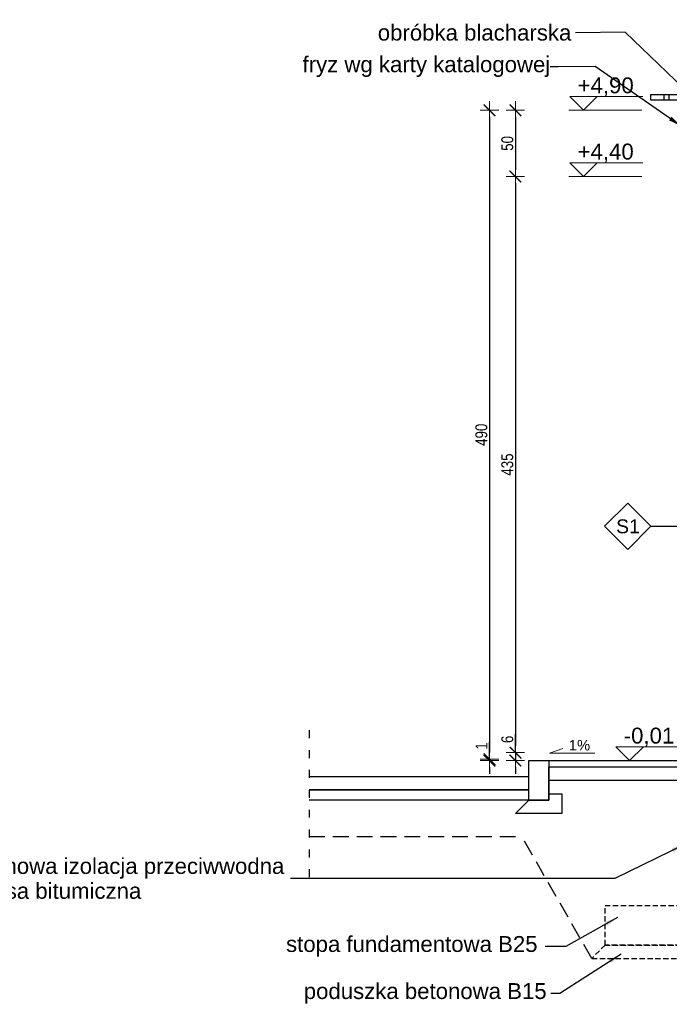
# Model space of a CAD drawing. Header units: millimetres. Extents: x -4835 to 23023, y -15404 to 3906.
# Tile 392 of 409: x 9467 to 9958, y 1447 to 2190. Entities that reach past the tile are written whole.
import ezdxf

# ---------------------------------------------------------------- set-up
doc = ezdxf.new("R2010")
doc.units = ezdxf.units.MM
doc.linetypes.add('ACAD_ISO03W100', pattern=[30, 12, -18])
doc.linetypes.add('JIS_02_2.0', pattern=[3, 2, -1])
doc.layers.get('0').update_dxf_attribs({"lineweight": 9})
for name, color, linetype, lineweight in [('a___przekrojowa___0.5', 7, 'Continuous', 25), ('a___widokowa_0.25', 130, 'Continuous', 25), ('Wymiarowanie - Poziomy', 172, 'Continuous', 13)]:
    doc.layers.add(name, color=color, linetype=linetype, lineweight=lineweight)
doc.layers.add('a___wymiary', color=7, linetype='Continuous', lineweight=5, true_color=0x666666)
doc.layers.add('Budowlane - Opisy', color=7, linetype='Continuous')
doc.styles.add('ARIAL', font='arial.ttf', dxfattribs={"width": 0.8})
doc.styles.add('GENERATED_STYLE_1', font='arialbd.ttf', dxfattribs={"width": 0.999153})
doc.styles.add('GENERATED_STYLE_2', font='ARIAL.TTF', dxfattribs={"width": 0.999153})
doc.dimstyles.new('1_50', dxfattribs={"dimtxt": 9, "dimasz": 5, "dimexe": 1.25, "dimexo": 0.625, "dimgap": 1.5, "dimtad": 1, "dimdec": 3, "dimrnd": 0.5, "dimdsep": 46, "dimtxsty": 'ARIAL', "dimblk": 'znacznik', "dimcen": 1.5, "dimse1": 1, "dimse2": 1, "dimclrd": 6, "dimclrt": 6, "dimazin": 0, "dimtfac": 1, "dimtdec": 3, "dimtmove": 0, "dimatfit": 3, "dimldrblk": 'znacznik', "dimfxl": 1, "dimarcsym": 0})
doc.dimstyles.new('GENERATED_STYLE__61', dxfattribs={"dimtxt": 10, "dimasz": 9.5, "dimexe": 0.18, "dimexo": 0, "dimgap": 0.09, "dimtad": 0, "dimdec": 1, "dimzin": 0, "dimdsep": 46, "dimtxsty": 'GENERATED_STYLE_1', "dimblk": 'ARROWHEAD_1', "dimblk1": 'ARROWHEAD_1', "dimblk2": 'ARROWHEAD_1', "dimcen": 0.09, "dimclrd": 256, "dimclre": 256, "dimclrt": 256, "dimazin": 0, "dimtfac": 1, "dimtdec": 4, "dimtmove": 0, "dimatfit": 3, "dimfxl": 1, "dimtolj": 1, "dimtzin": 0, "dimarcsym": 0})

# ---------------------------------------------------------------- blocks, each defined once
blk = doc.blocks.new('ARROWHEAD_1')
at = {"linetype": 'Continuous'}
blk.add_line((0, 0), (-1, 0), dxfattribs=at)
blk.add_circle((0, 0), 0.25, dxfattribs=at)
blk = doc.blocks.new('znacznik')
at = {"layer": 'a___wymiary'}
for p, q in [((1.39, 0), (-1.39, 0)), ((0, 1.39), (0, -1.39))]:
    blk.add_line(p, q, dxfattribs=at)
at = {"layer": 'a___wymiary', "const_width": 0.2}
blk.add_lwpolyline([(0.88, 0.88), (-0.88, -0.88)], dxfattribs=at)
blk = doc.blocks.new('*D624')
at = {"layer": 'a___wymiary', "color": 6, "lineweight": -2}
blk.add_line((9822.04, 2116.96), (9822.04, 1636.96), dxfattribs=at)
at = {"layer": 'Defpoints', "color": 0}
for p in [(9970.87, 2121.96), (9822.04, 1631.96), (10065.54, 1631.96)]:
    blk.add_point(p, dxfattribs=at)
at = {"layer": 'a___wymiary', "color": 6, "linetype": 'ByBlock', "lineweight": -2, "xscale": 5, "yscale": 5, "zscale": 5}
for p, rotation in [((9822.04, 2121.96), 90), ((9822.04, 1631.96), 270)]:
    blk.add_blockref('znacznik', p, dxfattribs=dict(at, rotation=rotation))
at = {"layer": 'a___wymiary', "color": 6, "insert": (9815.94, 1876.96), "char_height": 9, "attachment_point": 5, "rotation": 90, "style": 'ARIAL'}
blk.add_mtext('490', dxfattribs=at)
blk = doc.blocks.new('*D625')
at = {"layer": 'a___wymiary', "color": 6, "lineweight": -2}
for p, q in [((9822.04, 1631.96), (9822.04, 1644.78)), ((9822.04, 1631.96), (9822.04, 1630.96)), ((9822.04, 1625.96), (9822.04, 1620.96))]:
    blk.add_line(p, q, dxfattribs=at)
at = {"layer": 'Defpoints', "color": 0}
for p in [(9822.04, 1630.96), (9963.12, 1630.96), (10065.54, 1631.96)]:
    blk.add_point(p, dxfattribs=at)
at = {"layer": 'a___wymiary', "color": 6, "linetype": 'ByBlock', "lineweight": -2, "xscale": 5, "yscale": 5, "zscale": 5}
for p, rotation in [((9822.04, 1631.96), 270), ((9822.04, 1630.96), 90)]:
    blk.add_blockref('znacznik', p, dxfattribs=dict(at, rotation=rotation))
at = {"layer": 'a___wymiary', "color": 6, "insert": (9816.02, 1641.96), "char_height": 9, "attachment_point": 5, "rotation": 90, "style": 'ARIAL'}
blk.add_mtext('1', dxfattribs=at)
blk = doc.blocks.new('*D626')
at = {"layer": 'a___wymiary', "color": 6, "lineweight": -2}
blk.add_line((9841.64, 2116.96), (9841.64, 2076.96), dxfattribs=at)
at = {"layer": 'Defpoints', "color": 0}
for p in [(9970.87, 2121.96), (9841.64, 2071.96), (9970.8, 2071.96)]:
    blk.add_point(p, dxfattribs=at)
at = {"layer": 'a___wymiary', "color": 6, "linetype": 'ByBlock', "lineweight": -2, "xscale": 5, "yscale": 5, "zscale": 5}
for p, rotation in [((9841.64, 2121.96), 90), ((9841.64, 2071.96), 270)]:
    blk.add_blockref('znacznik', p, dxfattribs=dict(at, rotation=rotation))
at = {"layer": 'a___wymiary', "color": 6, "insert": (9835.54, 2096.96), "char_height": 9, "attachment_point": 5, "rotation": 90, "style": 'ARIAL'}
blk.add_mtext('50', dxfattribs=at)
blk = doc.blocks.new('*D633')
at = {"layer": 'a___wymiary', "color": 6, "lineweight": -2}
blk.add_line((9841.64, 2066.96), (9841.64, 1641.96), dxfattribs=at)
at = {"layer": 'Defpoints', "color": 0}
for p in [(9970.8, 2071.96), (9841.64, 1636.96), (9975.3, 1636.96)]:
    blk.add_point(p, dxfattribs=at)
at = {"layer": 'a___wymiary', "color": 6, "linetype": 'ByBlock', "lineweight": -2, "xscale": 5, "yscale": 5, "zscale": 5}
for p, rotation in [((9841.64, 2071.96), 90), ((9841.64, 1636.96), 270)]:
    blk.add_blockref('znacznik', p, dxfattribs=dict(at, rotation=rotation))
at = {"layer": 'a___wymiary', "color": 6, "insert": (9835.54, 1854.46), "char_height": 9, "attachment_point": 5, "rotation": 90, "style": 'ARIAL'}
blk.add_mtext('435', dxfattribs=at)
blk = doc.blocks.new('*D634')
at = {"layer": 'a___wymiary', "color": 6, "lineweight": -2}
for p, q in [((9841.64, 1636.96), (9841.64, 1650.83)), ((9841.64, 1636.96), (9841.64, 1630.96)), ((9841.64, 1625.96), (9841.64, 1620.96))]:
    blk.add_line(p, q, dxfattribs=at)
at = {"layer": 'Defpoints', "color": 0}
for p in [(9975.3, 1636.96), (9841.64, 1630.96), (9973.3, 1630.96)]:
    blk.add_point(p, dxfattribs=at)
at = {"layer": 'a___wymiary', "color": 6, "linetype": 'ByBlock', "lineweight": -2, "xscale": 5, "yscale": 5, "zscale": 5}
for p, rotation in [((9841.64, 1636.96), 270), ((9841.64, 1630.96), 90)]:
    blk.add_blockref('znacznik', p, dxfattribs=dict(at, rotation=rotation))
at = {"layer": 'a___wymiary', "color": 6, "insert": (9835.54, 1646.96), "char_height": 9, "attachment_point": 5, "rotation": 90, "style": 'ARIAL'}
blk.add_mtext('6', dxfattribs=at)

msp = doc.modelspace()

# ---------------------------------------------------------------- linework, layer by layer
at = {"layer": 'a___przekrojowa___0.5'}
for p, q in [((9851.7958, 1630.9565), (9866.7958, 1630.9565)), ((9851.7958, 1618.9565), (9851.7958, 1630.9565)), ((9866.7958, 1630.9565), (9976.7958, 1630.9565)), ((9685.7958, 1618.9565), (9851.7958, 1618.9565))]:
    msp.add_line(p, q, dxfattribs=at)
at = {"layer": 'a___widokowa_0.25', "linetype": 'ACAD_ISO03W100', "ltscale": 0.5}
msp.add_line((9685.7958, 1653.8574), (9685.7958, 1536.3587), dxfattribs=at)
at = {"layer": 'a___widokowa_0.25', "ltscale": 0.5}
for p, q in [((9866.7958, 1630.9565), (9866.7958, 1600.9565)), ((9866.7958, 1600.9565), (9866.7958, 1625.9565)), ((9976.7958, 1625.9565), (9866.7958, 1625.9565)), ((9851.7958, 1600.9565), (9851.7958, 1618.9565)), ((9976.7958, 1615.9565), (9866.7958, 1615.9565)), ((9685.7958, 1608.9565), (9851.7958, 1608.9565)), ((9851.7958, 1608.9565), (9685.7958, 1608.9565)), ((9851.7958, 1600.9565), (9851.7958, 1608.9565)), ((9851.7958, 1600.9565), (9685.7958, 1600.9565)), ((9851.7958, 1600.9565), (9866.7958, 1600.9565)), ((9866.7958, 1600.9565), (9851.7958, 1600.9565))]:
    msp.add_line(p, q, dxfattribs=at)
at = {"layer": 'a___widokowa_0.25'}
for p, q in [((9866.7958, 1600.9565), (9866.7958, 1605.9565)), ((9866.7958, 1605.9565), (9876.7958, 1605.9565)), ((9876.7958, 1605.9565), (9876.7958, 1590.9565)), ((9851.7958, 1600.9565), (9841.7958, 1600.9565)), ((9841.7958, 1590.9565), (9851.7958, 1600.9565)), ((9876.7958, 1590.9565), (9841.7958, 1590.9565))]:
    msp.add_line(p, q, dxfattribs=at)
at = {"layer": 'a___widokowa_0.25', "color": 8, "linetype": 'JIS_02_2.0', "ltscale": 6}
for p in [(9685.7958, 1573.5565), (9899.2958, 1481.5565)]:
    msp.add_line(p, (9846.4105, 1573.5565), dxfattribs=at)
at = {"layer": 'a___widokowa_0.25', "linetype": 'JIS_02_2.0', "ltscale": 2}
for p, q in [((9909.2958, 1521.5565), (10074.2958, 1521.5565)), ((9909.2958, 1491.5565), (9909.2958, 1521.5565)), ((9909.2958, 1491.5565), (9899.2958, 1481.5565)), ((10074.2958, 1491.5565), (9909.2958, 1491.5565)), ((9909.2958, 1491.5565), (10074.2958, 1491.5565)), ((9899.2958, 1481.5565), (10084.2958, 1481.5565))]:
    msp.add_line(p, q, dxfattribs=at)
at = {"layer": 'a___widokowa_0.25'}
for points in [[(9943.6154, 2133.9041), (10018.3158, 2133.9041)], [(9943.6154, 2133.9041), (9943.6154, 2129.9041)], [(9953.6154, 2133.9041), (9953.6154, 2129.9041)], [(9957.6154, 2133.9041), (9957.6154, 2129.9041)], [(9943.6154, 2129.9041), (10018.3158, 2129.9041)]]:
    msp.add_lwpolyline(points, dxfattribs=at)
at = {"layer": 'Budowlane - Opisy'}
for p, q in [((9926.4801, 1825.3586), (9908.9801, 1807.8586)), ((9943.9801, 1807.8586), (9926.4801, 1825.3586)), ((9908.9801, 1807.8586), (9926.4801, 1790.3586)), ((9926.4801, 1790.3586), (9943.9801, 1807.8586)), ((9943.9801, 1807.8586), (10030.7524, 1807.8586))]:
    msp.add_line(p, q, dxfattribs=at)
at = {"layer": 'Wymiarowanie - Poziomy'}
for p, q in [((9882.6017, 2132.399), (9937.734, 2132.399)), ((9882.0628, 2121.9565), (9937.1951, 2121.9565)), ((9882.6017, 2082.399), (9937.734, 2082.399)), ((9882.0628, 2071.9565), (9937.1951, 2071.9565)), ((9917.4202, 1641.399), (9972.5525, 1641.399))]:
    msp.add_line(p, q, dxfattribs=at)
for points in [[(9882.6017, 2132.399), (9893.0442, 2121.9565), (9903.4867, 2132.399)], [(9882.6017, 2082.399), (9893.0442, 2071.9565), (9903.4867, 2082.399)], [(9901.673, 1636.5642), (9867.4833, 1636.5642), (9877.3782, 1640.0212)], [(9917.4202, 1641.399), (9927.8627, 1630.9565), (9938.3052, 1641.399)]]:
    msp.add_lwpolyline(points, dxfattribs=at)

# ---------------------------------------------------------------- texts
at = {"layer": 'Budowlane - Opisy', "char_height": 12, "attachment_point": 6, "line_spacing_factor": 0.93983, "style": 'GENERATED_STYLE_2', "bg_fill": 2}
for s, insert in [('obróbka blacharska', (9883.8526, 2180.5515)), ('fryz wg karty katalogowej', (9867.9524, 2154.8967)), ('\\pxql;pionowa izolacja przeciwwodna \\Pmasa bitumiczna', (9671.7625, 1541.8769))]:
    msp.add_mtext(s, dxfattribs=dict(at, insert=insert))
at = {"layer": 'Budowlane - Opisy', "insert": (9917.6734, 1802.4398), "char_height": 10.5, "attachment_point": 7, "style": 'GENERATED_STYLE_2'}
msp.add_mtext('S1', dxfattribs=at)
at = {"layer": 'Budowlane - Opisy', "insert": (9865.2122, 1455.0992), "char_height": 12, "width": 249.776287, "attachment_point": 6, "line_spacing_factor": 0.93983, "style": 'GENERATED_STYLE_2', "bg_fill": 2}
msp.add_mtext('poduszka betonowa B15', dxfattribs=at)
at = {"layer": 'Wymiarowanie - Poziomy', "attachment_point": 1, "style": 'GENERATED_STYLE_2'}
for s, insert, char_height in [('+4,90', (9888.6017, 2146.799), 12), ('+4,40', (9888.6017, 2096.799), 12), ('-0,01', (9923.4202, 1655.799), 12), ('1%', (9881.9324, 1646.5807), 8)]:
    msp.add_mtext(s, dxfattribs=dict(at, insert=insert, char_height=char_height))

# ---------------------------------------------------------------- dimensions: what is measured, and where the dimension line sits
at = {"layer": 'a___wymiary'}
for base, p2, picture, middle in [((9822.0377, 1631.9565), (10065.5438, 1631.9565), '*D624', (9815.9425, 1876.9565)), ((9841.6384, 2071.9565), (9970.799, 2071.9565), '*D626', (9835.5433, 2096.9565))]:
    dim = msp.add_linear_dim(base=base, p1=(9970.8733, 2121.9565), p2=p2, angle=90, dimstyle='1_50', dxfattribs=at)
    dim.commit()
    dim.dimension.update_dxf_attribs({"geometry": picture, "text_midpoint": middle})
dim = msp.add_linear_dim(base=(9841.6384, 1636.9565), p1=(9970.799, 2071.9565), p2=(9975.2958, 1636.9565), angle=90, dimstyle='1_50', override={"dimtmove": 1}, dxfattribs=at)
dim.commit()
dim.dimension.update_dxf_attribs({"geometry": '*D633', "text_midpoint": (9835.5402, 1854.4565)})
for base, p1, p2, picture, middle in [((9841.6384, 1630.9565), (9975.2958, 1636.9565), (9973.2979, 1630.9565), '*D634', (9841.6384, 1646.9565)), ((9822.0377, 1630.9565), (10065.5438, 1631.9565), (9963.119, 1630.9565), '*D625', (9822.0377, 1641.9565))]:
    dim = msp.add_linear_dim(base=base, p1=p1, p2=p2, angle=90, dimstyle='1_50', override={"dimtmove": 1}, dxfattribs=at)
    dim.commit()
    dim.dimension.update_dxf_attribs({"geometry": picture, "text_midpoint": middle, "dimtype": 160})

# ---------------------------------------------------------------- next in the draw order: texts
at = {"layer": 'Budowlane - Opisy', "insert": (9858.3533, 1490.6279), "char_height": 12, "attachment_point": 6, "line_spacing_factor": 0.93983, "style": 'GENERATED_STYLE_2', "bg_fill": 2}
msp.add_mtext('stopa fundamentowa B25', dxfattribs=at)

# ---------------------------------------------------------------- next in the draw order: leaders
at = {"layer": 'Budowlane - Opisy', "annotation_type": 0, "has_hookline": 1, "hookline_direction": 1}
for points, text_width in [([(9989.4058, 2118.3461), (9924.5218, 2181.0763), (9886.9573, 2180.5515)], 144.9167), ([(9966.8099, 2110.0612), (9901.7722, 2154.9393), (9867.9524, 2154.8967)], 185.8016), ([(9969.2958, 1567.5931), (9916.73, 1541.8769), (9671.7625, 1541.8769)], 231.8798)]:
    msp.add_leader(points, dimstyle='GENERATED_STYLE__61', override={"dimasz": 10}, dxfattribs=dict(at, text_width=text_width))

# ---------------------------------------------------------------- next in the draw order: leaders
for points, text_width in [([(9918.647, 1512.5175), (9879.6948, 1490.6279), (9864.0526, 1490.6279)], 188.7786), ([(9921.4657, 1484.8368), (9875.2122, 1455.0992), (9868.3168, 1455.0992)], 181.6795)]:
    msp.add_leader(points, dimstyle='GENERATED_STYLE__61', override={"dimasz": 10}, dxfattribs=dict(at, text_width=text_width))

doc.saveas('drawing.dxf')
